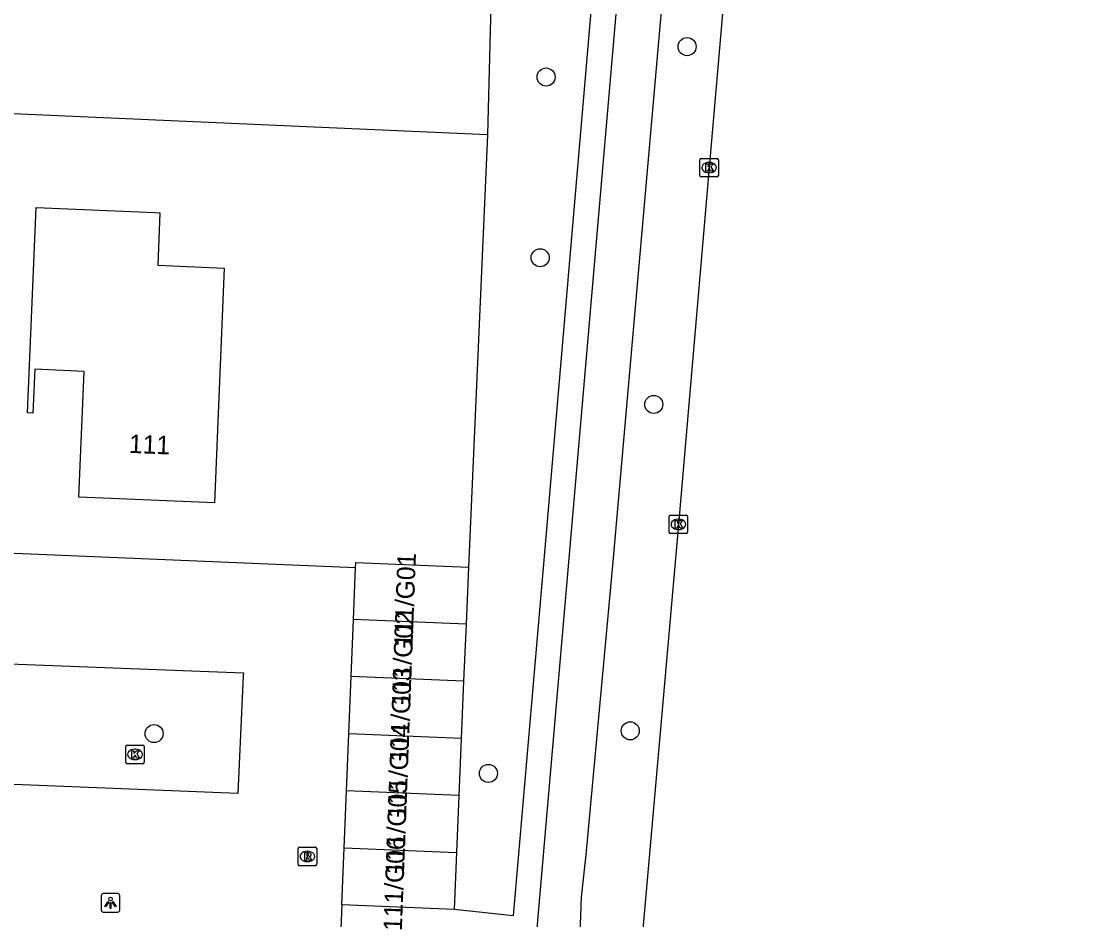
# Model space of a CAD drawing. Extents: x 160787 to 161428, y 386828 to 387483.
# Drawn here: x 161349.8 to 161407.5, y 386876.9 to 386925.5 of the extents above; entities that cross this region are included whole.
import ezdxf

# ---------------------------------------------------------------- set-up
doc = ezdxf.new("R2010")
doc.units = 0
for name, color, linetype in [('IMGEO_Boom', 7, 'Continuous'), ('IMGEO_Fietspad_gesloten', 7, 'Continuous'), ('IMGEO_Groenvoorziening', 7, 'Continuous'), ('IMGEO_Kolk', 7, 'Continuous'), ('IMGEO_Lichtpunt', 7, 'Continuous'), ('IMGEO_Pand', 7, 'Continuous'), ('IMGEO_Pand_nummerreeks', 7, 'Continuous'), ('IMGEO_Rijbaan_lokaal_gesloten', 7, 'Continuous'), ('IMGEO_Rijbaan_lokaal_open', 7, 'Continuous'), ('IMGEO_Rioolput', 7, 'Continuous'), ('IMGEO_Voetpad_open', 7, 'Continuous')]:
    doc.layers.add(name, color=color, linetype=linetype)

msp = doc.modelspace()

# ---------------------------------------------------------------- linework, layer by layer
at = {"layer": 'IMGEO_Boom'}
for centre in [(161385.883, 386924.174), (161378.238, 386922.528), (161377.919, 386912.737), (161384.074, 386904.786), (161356.998, 386886.954), (161382.798, 386887.103), (161375.113, 386884.797)]:
    msp.add_circle(centre, 0.489, dxfattribs=at)
at = {"layer": 'IMGEO_Fietspad_gesloten'}
for points in [[(161407.533, 387249.962), (161407.461, 387247.985), (161406.867, 387233.118), (161405.924, 387208.411), (161404.815, 387191.258), (161403.255, 387173.245), (161393.155, 387056.153), (161390.436, 387023.76), (161389.845, 387017.132), (161384.142, 386950.642), (161379.486, 386896.649), (161376.409, 386860.953), (161376.305, 386860.089), (161375.969, 386856.03)], [(161380.021, 386874.137), (161380.151, 386878.097), (161380.414, 386880.385), (161381.868, 386896.26), (161386.193, 386945.455)]]:
    msp.add_lwpolyline(points, dxfattribs=at)
at = {"layer": 'IMGEO_Groenvoorziening'}
for points in [[(161375.253, 386926.43), (161375.065, 386919.394)], [(161375.065, 386919.394), (161320.34, 386921.824)], [(161375.065, 386919.394), (161374.029, 386895.971)]]:
    msp.add_lwpolyline(points, dxfattribs=at)
at = {"layer": 'IMGEO_Kolk'}
for p, q in [((161386.575, 386917.194), (161386.575, 386918.046)), ((161386.65, 386918.12), (161387.502, 386918.12)), ((161387.063, 386917.9), (161387.088, 386917.9)), ((161387.576, 386918.046), (161387.576, 386917.194)), ((161387.086, 386917.34), (161387.061, 386917.34)), ((161387.502, 386917.12), (161386.65, 386917.12)), ((161384.91, 386897.865), (161384.91, 386898.717)), ((161384.985, 386898.791), (161385.837, 386898.791)), ((161385.911, 386898.717), (161385.911, 386897.865)), ((161385.398, 386898.571), (161385.423, 386898.571)), ((161385.837, 386897.791), (161384.985, 386897.791)), ((161385.421, 386898.011), (161385.396, 386898.011)), ((161355.465, 386885.398), (161355.465, 386886.25)), ((161355.54, 386886.324), (161356.392, 386886.324)), ((161355.953, 386886.104), (161355.978, 386886.104)), ((161356.466, 386886.25), (161356.466, 386885.398)), ((161355.976, 386885.544), (161355.951, 386885.544)), ((161356.392, 386885.324), (161355.54, 386885.324))]:
    msp.add_line(p, q, dxfattribs=at)
for points in [[(161386.575, 386917.194), (161386.575, 386918.046)], [(161386.65, 386918.12), (161387.502, 386918.12)], [(161386.896, 386917.82), (161387.019, 386917.82), (161387.019, 386917.669), (161387.149, 386917.82), (161387.313, 386917.82), (161387.167, 386917.669), (161387.32, 386917.42), (161387.168, 386917.42), (161387.083, 386917.584), (161387.019, 386917.517), (161387.019, 386917.42), (161386.896, 386917.42), (161386.896, 386917.82)], [(161387.576, 386918.046), (161387.576, 386917.194)], [(161387.502, 386917.12), (161386.65, 386917.12)], [(161384.91, 386897.865), (161384.91, 386898.717)], [(161384.985, 386898.791), (161385.837, 386898.791)], [(161385.911, 386898.717), (161385.911, 386897.865)], [(161385.231, 386898.491), (161385.354, 386898.491), (161385.354, 386898.34), (161385.484, 386898.491), (161385.648, 386898.491), (161385.502, 386898.34), (161385.655, 386898.091), (161385.503, 386898.091), (161385.418, 386898.255), (161385.354, 386898.188), (161385.354, 386898.091), (161385.231, 386898.091), (161385.231, 386898.491)], [(161385.837, 386897.791), (161384.985, 386897.791)], [(161355.465, 386885.398), (161355.465, 386886.25)], [(161355.54, 386886.324), (161356.392, 386886.324)], [(161355.786, 386886.024), (161355.909, 386886.024), (161355.909, 386885.873), (161356.039, 386886.024), (161356.203, 386886.024), (161356.057, 386885.873), (161356.21, 386885.624), (161356.058, 386885.624), (161355.973, 386885.788), (161355.909, 386885.721), (161355.909, 386885.624), (161355.786, 386885.624), (161355.786, 386886.024)], [(161356.466, 386886.25), (161356.466, 386885.398)], [(161356.392, 386885.324), (161355.54, 386885.324)]]:
    msp.add_lwpolyline(points, dxfattribs=at)
for centre, start, end in [((161386.652, 386918.044), 91.55205, 178.44795), ((161386.652, 386918.044), 91.55205, 178.44795), ((161387.5, 386918.044), 1.55205, 88.44795), ((161387.5, 386918.044), 1.55205, 88.44795), ((161386.652, 386917.196), 181.55205, 268.44795), ((161386.652, 386917.196), 181.55205, 268.44795), ((161387.5, 386917.196), 271.55205, 358.44795), ((161387.5, 386917.196), 271.55205, 358.44795), ((161384.987, 386898.715), 91.55205, 178.44795), ((161384.987, 386898.715), 91.55205, 178.44795), ((161385.835, 386898.715), 1.55205, 88.44795), ((161385.835, 386898.715), 1.55205, 88.44795), ((161384.987, 386897.867), 181.55205, 268.44795), ((161384.987, 386897.867), 181.55205, 268.44795), ((161385.835, 386897.867), 271.55205, 358.44795), ((161385.835, 386897.867), 271.55205, 358.44795), ((161355.542, 386886.248), 91.55205, 178.44795), ((161355.542, 386886.248), 91.55205, 178.44795), ((161356.39, 386886.248), 1.55205, 88.44795), ((161356.39, 386886.248), 1.55205, 88.44795), ((161355.542, 386885.4), 181.55205, 268.44795), ((161355.542, 386885.4), 181.55205, 268.44795), ((161356.39, 386885.4), 271.55205, 358.44795), ((161356.39, 386885.4), 271.55205, 358.44795)]:
    msp.add_arc(centre, 0.0765, start, end, dxfattribs=at)
for centre, major_axis, ratio, start_param, end_param in [((161387.062, 386917.62), (-0.387, 0.002), 0.722429, 4.712389, 7.853982), ((161387.087, 386917.62), (-0.39, 0.002), 0.717154, 1.570796, 4.712389), ((161385.397, 386898.291), (-0.387, 0.002), 0.722429, 4.712389, 7.853982), ((161385.422, 386898.291), (-0.39, 0.002), 0.717154, 1.570796, 4.712389), ((161355.952, 386885.824), (-0.387, 0.002), 0.722429, 4.712389, 7.853982), ((161355.977, 386885.824), (-0.39, 0.002), 0.717154, 1.570796, 4.712389)]:
    msp.add_ellipse(centre, major_axis=major_axis, ratio=ratio, start_param=start_param, end_param=end_param, dxfattribs=at)
at = {"layer": 'IMGEO_Lichtpunt'}
for p, q in [((161354.139, 386878.188), (161354.139, 386877.381)), ((161354.139, 386878.188), (161354.139, 386877.381)), ((161355.041, 386878.283), (161354.233, 386878.283)), ((161355.041, 386878.283), (161354.233, 386878.283)), ((161355.135, 386877.381), (161355.135, 386878.188)), ((161355.135, 386877.381), (161355.135, 386878.188)), ((161354.233, 386877.287), (161355.041, 386877.287)), ((161354.233, 386877.287), (161355.041, 386877.287))]:
    msp.add_line(p, q, dxfattribs=at)
for points in [[(161354.513, 386877.852), (161354.552, 386877.824), (161354.364, 386877.562), (161354.326, 386877.589), (161354.513, 386877.852)], [(161354.615, 386877.804), (161354.662, 386877.804), (161354.662, 386877.482), (161354.615, 386877.482), (161354.615, 386877.804)], [(161354.725, 386877.824), (161354.763, 386877.851), (161354.95, 386877.589), (161354.911, 386877.561), (161354.725, 386877.824)]]:
    msp.add_lwpolyline(points, dxfattribs=at)
msp.add_circle((161354.638, 386877.986), 0.0994, dxfattribs=at)
for centre, start, end in [((161354.233, 386878.188), 90, 180), ((161354.233, 386878.188), 90, 180), ((161355.041, 386878.188), 0, 90), ((161355.041, 386878.188), 0, 90), ((161354.233, 386877.381), 180, 270), ((161354.233, 386877.381), 180, 270), ((161355.041, 386877.381), 270, 0), ((161355.041, 386877.381), 270, 360)]:
    msp.add_arc(centre, 0.0946, start, end, dxfattribs=at)
at = {"layer": 'IMGEO_Pand'}
for points in [[(161350.613, 386915.458), (161357.023, 386915.189), (161357.315, 386915.177), (161357.196, 386912.327), (161360.798, 386912.176), (161360.265, 386899.451), (161352.924, 386899.759), (161353.21, 386906.58), (161350.531, 386906.692), (161350.432, 386904.313), (161350.146, 386904.325), (161350.613, 386915.458)], [(161367.806, 386893.131), (161367.921, 386895.926)], [(161367.921, 386895.926), (161367.933, 386896.223), (161374.029, 386895.971)], [(161374.029, 386895.971), (161373.901, 386892.879)], [(161367.678, 386890.039), (161367.806, 386893.131)], [(161373.901, 386892.879), (161367.806, 386893.131)], [(161373.901, 386892.879), (161373.773, 386889.787)], [(161367.55, 386886.946), (161367.678, 386890.039)], [(161373.773, 386889.787), (161367.678, 386890.039)], [(161373.773, 386889.787), (161373.646, 386886.695)], [(161367.422, 386883.854), (161367.55, 386886.946)], [(161373.646, 386886.695), (161367.55, 386886.946)], [(161373.646, 386886.695), (161373.518, 386883.602)], [(161367.295, 386880.762), (161367.422, 386883.854)], [(161373.518, 386883.602), (161367.422, 386883.854)], [(161373.518, 386883.602), (161373.39, 386880.51)], [(161367.167, 386877.67), (161367.295, 386880.762)], [(161367.295, 386880.762), (161373.39, 386880.51)], [(161373.39, 386880.51), (161373.262, 386877.418)], [(161373.262, 386877.418), (161367.167, 386877.67)]]:
    msp.add_lwpolyline(points, dxfattribs=at)
at = {"layer": 'IMGEO_Rijbaan_lokaal_gesloten'}
msp.add_lwpolyline([(161389.46, 386945.188), (161387.076, 386917.62), (161385.411, 386898.291), (161383.44, 386875.95), (161383.252, 386873.773)], dxfattribs=at)
at = {"layer": 'IMGEO_Rijbaan_lokaal_open'}
for points in [[(161367.921, 386895.926), (161327.053, 386897.644), (161326.677, 386890.496)], [(161332.748, 386884.871), (161332.404, 386884.886), (161332.695, 386891.373), (161361.838, 386890.247), (161361.83, 386890.078), (161361.545, 386883.7), (161332.748, 386884.871)], [(161367.167, 386877.67), (161367.044, 386874.686)]]:
    msp.add_lwpolyline(points, dxfattribs=at)
at = {"layer": 'IMGEO_Rioolput'}
for p, q in [((161364.809, 386879.871), (161364.809, 386880.723)), ((161364.884, 386880.797), (161365.736, 386880.797)), ((161365.297, 386880.577), (161365.322, 386880.577)), ((161365.81, 386880.723), (161365.81, 386879.871)), ((161365.736, 386879.797), (161364.884, 386879.797)), ((161365.32, 386880.017), (161365.295, 386880.017))]:
    msp.add_line(p, q, dxfattribs=at)
for points in [[(161364.809, 386879.871), (161364.809, 386880.723)], [(161364.884, 386880.797), (161365.736, 386880.797)], [(161365.398, 386880.495), (161365.146, 386880.497), (161365.146, 386880.097)], [(161365.146, 386880.097), (161365.27, 386880.097), (161365.27, 386880.259), (161365.281, 386880.259)], [(161365.324, 386880.416), (161365.27, 386880.416), (161365.27, 386880.335)], [(161365.27, 386880.335), (161365.322, 386880.335)], [(161365.81, 386880.723), (161365.81, 386879.871)], [(161365.736, 386879.797), (161364.884, 386879.797)], [(161365.328, 386880.23), (161365.399, 386880.097), (161365.539, 386880.097), (161365.474, 386880.223)]]:
    msp.add_lwpolyline(points, dxfattribs=at)
for centre, radius, start, end in [((161364.886, 386880.721), 0.0765, 91.55205, 178.44795), ((161364.886, 386880.721), 0.0765, 91.55205, 178.44795), ((161365.28, 386880.206), 0.0533, 26.02933, 88.69889), ((161365.306, 386880.524), 0.19, 274.7715, 282.96867), ((161365.33, 386880.32), 0.0964, 77.00612, 93.18647), ((161365.344, 386880.377), 0.0378, 276.66336, 79.67722), ((161365.397, 386880.385), 0.109, 350.36119, 89.41601), ((161365.395, 386880.385), 0.112, 277.58423, 350.98172), ((161365.379, 386880.17), 0.108, 29.51342, 73.79051), ((161365.734, 386880.721), 0.0765, 1.55205, 88.44795), ((161365.734, 386880.721), 0.0765, 1.55205, 88.44795), ((161364.886, 386879.873), 0.0765, 181.55205, 268.44795), ((161364.886, 386879.873), 0.0765, 181.55205, 268.44795), ((161365.734, 386879.873), 0.0765, 271.55205, 358.44795), ((161365.734, 386879.873), 0.0765, 271.55205, 358.44795)]:
    msp.add_arc(centre, radius, start, end, dxfattribs=at)
for centre, major_axis, ratio, start_param, end_param in [((161365.296, 386880.297), (-0.387, 0.002), 0.722429, 4.712389, 7.853982), ((161365.321, 386880.297), (-0.39, 0.002), 0.717154, 1.570796, 4.712389)]:
    msp.add_ellipse(centre, major_axis=major_axis, ratio=ratio, start_param=start_param, end_param=end_param, dxfattribs=at)
at = {"layer": 'IMGEO_Voetpad_open'}
msp.add_lwpolyline([(161382.281, 386944.856), (161378.179, 386896.984), (161376.451, 386877.078), (161373.262, 386877.418)], dxfattribs=at)

# ---------------------------------------------------------------- texts
at = {"layer": 'IMGEO_Pand_nummerreeks'}
for s, rotation, p in [('111', 357.59931, (161355.619, 386902.168)), ('111/G01', 87.84997, (161370.999, 386891.61)), ('111/G02', 87.84997, (161370.88, 386888.442)), ('111/G03', 87.84997, (161370.766, 386885.396)), ('111/G04', 87.84997, (161370.651, 386882.344)), ('111/G05', 87.84997, (161370.537, 386879.292)), ('111/G06', 87.84997, (161370.422, 386876.239))]:
    msp.add_text(s, height=1, rotation=rotation, dxfattribs=at).set_placement(p)

doc.saveas('drawing.dxf')
